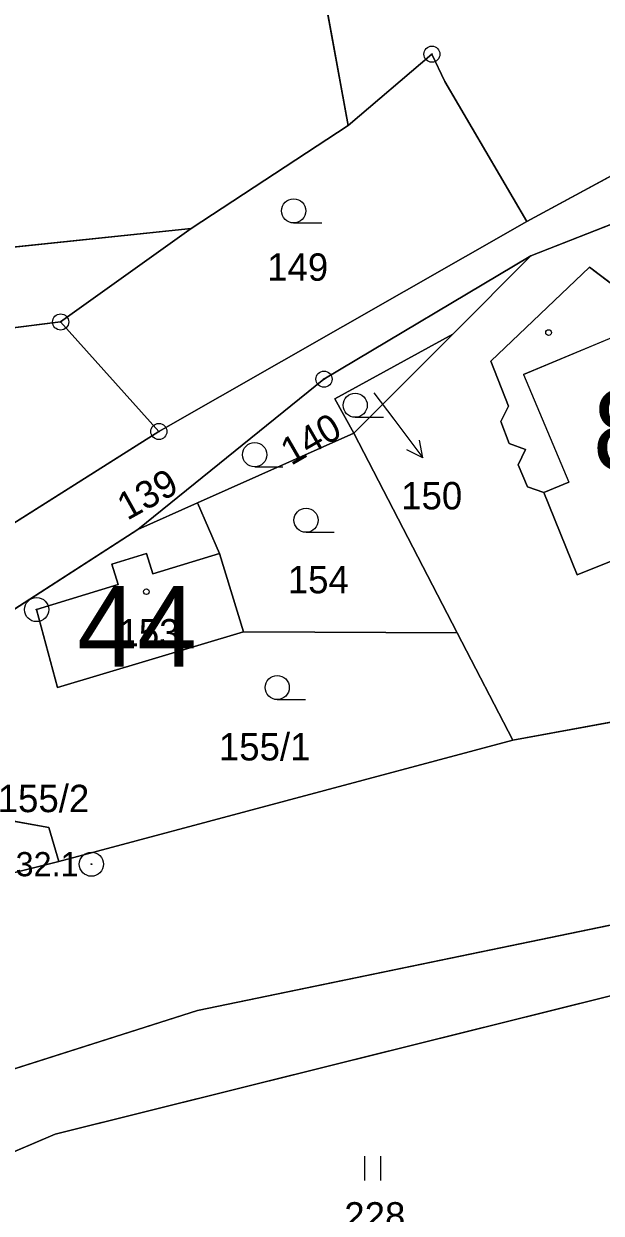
# Model space of a CAD drawing. Extents: x -689422 to -685210, y -987725 to -982160.
# Drawn here: x -686134.7 to -686098.8, y -987301.3 to -987227.5 of the extents above; entities that cross this region are included whole.
import ezdxf

# ---------------------------------------------------------------- set-up
doc = ezdxf.new("R2010")
doc.units = 0
for name, color, linetype in [('KN_Budovy', 7, 'Continuous'), ('KN_Budovy_cisla_domovni', 7, 'Continuous'), ('KN_Hranice_parcel', 7, 'Continuous'), ('KN_Hranice_parcel_vnitrni_kresba', 7, 'Continuous'), ('KN_Parcelni cisla', 7, 'Continuous'), ('KN_Parcelni cisla_sipky', 7, 'Continuous'), ('KN_Polygon parcely', 7, 'Continuous'), ('KN_POZEMKY_OSTATNI PLOCHA', 7, 'Continuous'), ('KN_POZEMKY_TTP', 7, 'Continuous'), ('KN_POZEMKY_ZAHRADA', 7, 'Continuous'), ('KN_POZEMKY_ZASTAVENA PLOCHA', 7, 'Continuous'), ('KN_VYUZITI_16_ostatni plocha_silnice', 7, 'Continuous'), ('KN_VYUZITI_17_ostatni plocha_ostatni komunikace', 7, 'Continuous'), ('KN_Značky bodu BP', 7, 'Continuous'), ('KN_Značky budov', 7, 'Continuous'), ('KN_Značky kultur', 7, 'Continuous')]:
    doc.layers.add(name, color=color, linetype=linetype)

msp = doc.modelspace()

# ---------------------------------------------------------------- linework, layer by layer
at = {"layer": 'KN_Budovy'}
for points in [[(-686100.31, -987261.69), (-686086.92, -987256.34), (-686092.38, -987242.95), (-686096.71, -987244.73), (-686096.86, -987244.78), (-686096.33, -987246.2), (-686103.64, -987249.25), (-686100.81, -987255.93), (-686102.37, -987256.57)], [(-686133.86, -987263.85), (-686132.57, -987268.68), (-686121.02, -987265.23), (-686122.51, -987260.37), (-686126.65, -987261.64), (-686127.04, -987260.36), (-686129.19, -987261.02), (-686128.8, -987262.3)]]:
    msp.add_lwpolyline(points, close=True, dxfattribs=at)
at = {"layer": 'KN_Hranice_parcel'}
for p, q in [((-686114.52, -987233.78), (-686117.99, -987214.8)), ((-686066.22, -987219.6), (-686103.42, -987239.75)), ((-686124.27, -987240.19), (-686114.52, -987233.78)), ((-686103.18, -987241.89), (-686093.43, -987238.06)), ((-686152.23, -987243.11), (-686124.27, -987240.19)), ((-686124.27, -987240.19), (-686132.37, -987245.99)), ((-686103.42, -987239.75), (-686126.27, -987252.79)), ((-686108.02, -987246.74), (-686103.18, -987241.89)), ((-686126.27, -987252.79), (-686132.37, -987245.99)), ((-686114.16, -987252.9), (-686108.02, -987246.74)), ((-686149.26, -987267.33), (-686126.27, -987252.79)), ((-686114.16, -987252.9), (-686123.87, -987257.22)), ((-686107.75, -987265.29), (-686114.16, -987252.9)), ((-686123.87, -987257.22), (-686127.57, -987258.87)), ((-686123.87, -987257.22), (-686122.51, -987260.37)), ((-686151.27, -987274.15), (-686127.57, -987258.87)), ((-686122.51, -987260.37), (-686121.02, -987265.23)), ((-686121.02, -987265.23), (-686107.75, -987265.29)), ((-686104.29, -987271.96), (-686107.75, -987265.29)), ((-686072.79, -987266.16), (-686104.29, -987271.96)), ((-686104.29, -987271.96), (-686132.49, -987279.5))]:
    msp.add_line(p, q, dxfattribs=at)
for points in [[(-686114.52, -987233.78), (-686109.32, -987229.36), (-686108.51, -987231.06), (-686103.42, -987239.75)], [(-686127.57, -987258.87), (-686116.02, -987249.54), (-686103.18, -987241.89)], [(-686103.39, -987256.23), (-686102.37, -987256.57), (-686100.31, -987261.69), (-686086.92, -987256.34), (-686092.38, -987242.95), (-686096.71, -987244.73), (-686099.53, -987242.59), (-686105.67, -987248.43), (-686104.57, -987251.21), (-686105.04, -987252.17), (-686104.53, -987253.53), (-686103.51, -987253.91), (-686103.96, -987254.86), (-686103.39, -987256.23)], [(-686132.37, -987245.99), (-686138.49, -987246.75), (-686143.52, -987252.41), (-686144.75, -987254.56)], [(-686114.16, -987252.9), (-686115.34, -987250.76), (-686108.02, -987246.74)], [(-686121.02, -987265.23), (-686132.57, -987268.68), (-686133.86, -987263.85), (-686128.8, -987262.3), (-686129.19, -987261.02), (-686127.04, -987260.36), (-686126.65, -987261.64), (-686122.51, -987260.37)], [(-686143.64, -987295.03), (-686123.88, -987288.75), (-686069.49, -987277.5), (-686028.85, -987270.76), (-686011.69, -987269.62), (-685955.44, -987266.22), (-685933.61, -987264.29)], [(-686151.27, -987274.15), (-686133.11, -987277.38), (-686132.49, -987279.5)], [(-686132.49, -987279.5), (-686146.34, -987282.95), (-686171.04, -987294.97), (-686215.08, -987325.08), (-686237.88, -987343.68)], [(-686156.04, -987306.36), (-686132.71, -987296.42), (-686079.6, -987283.2), (-686077.14, -987290.56), (-686080.39, -987304.26)]]:
    msp.add_lwpolyline(points, dxfattribs=at)
at = {"layer": 'KN_Hranice_parcel_vnitrni_kresba'}
for p, q in [((-686103.64, -987249.25), (-686096.33, -987246.2)), ((-686103.64, -987249.25), (-686100.81, -987255.93)), ((-686102.37, -987256.57), (-686100.81, -987255.93))]:
    msp.add_line(p, q, dxfattribs=at)
at = {"layer": 'KN_Parcelni cisla_sipky'}
for p, q in [((-686112.93, -987250.38), (-686111.69, -987252.03)), ((-686111.69, -987252.03), (-686109.884, -987254.427)), ((-686109.884, -987254.427), (-686110.087, -987253.326)), ((-686109.884, -987254.427), (-686110.887, -987253.928))]:
    msp.add_line(p, q, dxfattribs=at)
at = {"layer": 'KN_Polygon parcely'}
for points in [[(-685826.51, -987203.66), (-685915.14, -987242.18), (-685923.64, -987245.68), (-685927.28, -987249.09), (-685938.69, -987250.14), (-685956.08, -987253.52), (-685994.44, -987256.56), (-686020.8, -987258.73), (-686030.62, -987259.58), (-686072.79, -987266.16), (-686104.29, -987271.96), (-686132.49, -987279.5), (-686146.34, -987282.95), (-686171.04, -987294.97), (-686215.08, -987325.08)], [(-686208.27, -987334.75), (-686164.54, -987305.12), (-686157.97, -987301.95), (-686143.64, -987295.03), (-686123.88, -987288.75), (-686069.49, -987277.5), (-686028.85, -987270.76), (-686011.69, -987269.62), (-685955.44, -987266.22)]]:
    msp.add_lwpolyline(points, dxfattribs=at)
for points in [[(-686109.32, -987229.36), (-686108.51, -987231.06), (-686103.42, -987239.75), (-686066.22, -987219.6), (-686070.49, -987209.9), (-686072.16, -987206.09), (-686085.5, -987208.43), (-686100.11, -987211.26), (-686117.99, -987214.8), (-686114.52, -987233.78)], [(-686152.23, -987243.11), (-686124.27, -987240.19), (-686114.52, -987233.78), (-686117.99, -987214.8), (-686117.92, -987212.85), (-686150.19, -987209.21), (-686156.12, -987230.29), (-686167.04, -987244.66)], [(-686127.57, -987258.87), (-686116.02, -987249.54), (-686103.18, -987241.89), (-686093.43, -987238.06), (-686087.38, -987234.85), (-686077.11, -987228.66), (-686044.78, -987215.43), (-686038.87, -987213.01), (-686041.03, -987210.49), (-686045.01, -987211.93), (-686056.02, -987215.91), (-686059.21, -987217.07), (-686066.22, -987219.6), (-686103.42, -987239.75), (-686126.27, -987252.79), (-686149.26, -987267.33), (-686167.7, -987279.33), (-686201.89, -987300.72), (-686206.95, -987311.19), (-686151.27, -987274.15)], [(-686124.27, -987240.19), (-686132.37, -987245.99), (-686126.27, -987252.79), (-686103.42, -987239.75), (-686108.51, -987231.06), (-686109.32, -987229.36), (-686114.52, -987233.78)], [(-686072.79, -987266.16), (-686093.43, -987238.06), (-686103.18, -987241.89), (-686108.02, -987246.74), (-686114.16, -987252.9), (-686107.75, -987265.29), (-686104.29, -987271.96)], [(-686144.75, -987254.56), (-686143.52, -987252.41), (-686138.49, -987246.75), (-686132.37, -987245.99), (-686124.27, -987240.19), (-686152.23, -987243.11)], [(-686103.18, -987241.89), (-686116.02, -987249.54), (-686127.57, -987258.87), (-686123.87, -987257.22), (-686114.16, -987252.9), (-686115.34, -987250.76), (-686108.02, -987246.74)], [(-686103.39, -987256.23), (-686102.37, -987256.57), (-686100.31, -987261.69), (-686086.92, -987256.34), (-686092.38, -987242.95), (-686096.71, -987244.73), (-686099.53, -987242.59), (-686105.67, -987248.43), (-686104.57, -987251.21), (-686105.04, -987252.17), (-686104.53, -987253.53), (-686103.51, -987253.91), (-686103.96, -987254.86)], [(-686103.39, -987256.23), (-686103.96, -987254.86), (-686103.51, -987253.91), (-686104.53, -987253.53), (-686105.04, -987252.17), (-686104.57, -987251.21), (-686105.67, -987248.43), (-686099.53, -987242.59), (-686096.71, -987244.73), (-686092.38, -987242.95), (-686086.92, -987256.34), (-686100.31, -987261.69), (-686102.37, -987256.57)], [(-686144.75, -987254.56), (-686150.71, -987264.98), (-686149.26, -987267.33), (-686126.27, -987252.79), (-686132.37, -987245.99), (-686138.49, -987246.75), (-686143.52, -987252.41)], [(-686108.02, -987246.74), (-686115.34, -987250.76), (-686114.16, -987252.9)], [(-686122.51, -987260.37), (-686121.02, -987265.23), (-686107.75, -987265.29), (-686114.16, -987252.9), (-686123.87, -987257.22)], [(-686122.51, -987260.37), (-686123.87, -987257.22), (-686127.57, -987258.87), (-686151.27, -987274.15), (-686133.11, -987277.38), (-686132.49, -987279.5), (-686104.29, -987271.96), (-686107.75, -987265.29), (-686121.02, -987265.23), (-686132.57, -987268.68), (-686133.86, -987263.85), (-686128.8, -987262.3), (-686129.19, -987261.02), (-686127.04, -987260.36), (-686126.65, -987261.64)], [(-686121.02, -987265.23), (-686122.51, -987260.37), (-686126.65, -987261.64), (-686127.04, -987260.36), (-686129.19, -987261.02), (-686128.8, -987262.3), (-686133.86, -987263.85), (-686132.57, -987268.68)], [(-686079.6, -987283.2), (-686077.14, -987290.56), (-686080.39, -987304.26), (-686067.7, -987292.33), (-686060.67, -987287.94), (-686033.22, -987283.79), (-686019.63, -987280.42), (-685942.73, -987285.62), (-685941.75, -987283.32), (-686018.31, -987277), (-686075.43, -987289.82), (-686077.4, -987282.76), (-686020.14, -987273.26), (-685936.03, -987269.95), (-685933.61, -987264.29), (-685955.44, -987266.22), (-686011.69, -987269.62), (-686028.85, -987270.76), (-686069.49, -987277.5), (-686123.88, -987288.75), (-686143.64, -987295.03), (-686157.97, -987301.95), (-686156.04, -987306.36), (-686132.71, -987296.42)], [(-686206.95, -987311.19), (-686231.75, -987335.27), (-686235.34, -987338.76), (-686237.88, -987343.68), (-686215.08, -987325.08), (-686171.04, -987294.97), (-686146.34, -987282.95), (-686132.49, -987279.5), (-686133.11, -987277.38), (-686151.27, -987274.15)], [(-686080.39, -987304.26), (-686077.14, -987290.56), (-686079.6, -987283.2), (-686132.71, -987296.42), (-686156.04, -987306.36), (-686151.9, -987315.46), (-686135.11, -987309.42), (-686090.37, -987312.43)]]:
    msp.add_lwpolyline(points, close=True, dxfattribs=at)
at = {"layer": 'KN_POZEMKY_OSTATNI PLOCHA'}
for p, q in [((-686103.42, -987239.75), (-686066.22, -987219.6)), ((-686093.43, -987238.06), (-686103.18, -987241.89)), ((-686126.27, -987252.79), (-686103.42, -987239.75)), ((-686103.18, -987241.89), (-686116.02, -987249.54)), ((-686116.02, -987249.54), (-686127.57, -987258.87)), ((-686149.26, -987267.33), (-686126.27, -987252.79)), ((-686127.57, -987258.87), (-686151.27, -987274.15)), ((-686104.29, -987271.96), (-686072.79, -987266.16)), ((-686132.49, -987279.5), (-686104.29, -987271.96)), ((-686069.49, -987277.5), (-686123.88, -987288.75)), ((-686146.34, -987282.95), (-686132.49, -987279.5)), ((-686123.88, -987288.75), (-686143.64, -987295.03))]:
    msp.add_line(p, q, dxfattribs=at)
at = {"layer": 'KN_POZEMKY_TTP'}
for p, q in [((-686123.88, -987288.75), (-686069.49, -987277.5)), ((-686132.71, -987296.42), (-686079.6, -987283.2)), ((-686079.6, -987283.2), (-686132.71, -987296.42)), ((-686143.64, -987295.03), (-686123.88, -987288.75)), ((-686156.04, -987306.36), (-686132.71, -987296.42)), ((-686132.71, -987296.42), (-686156.04, -987306.36))]:
    msp.add_line(p, q, dxfattribs=at)
at = {"layer": 'KN_POZEMKY_ZAHRADA'}
for p, q in [((-686117.99, -987214.8), (-686114.52, -987233.78)), ((-686114.52, -987233.78), (-686117.99, -987214.8)), ((-686066.22, -987219.6), (-686103.42, -987239.75)), ((-686114.52, -987233.78), (-686109.32, -987229.36)), ((-686109.32, -987229.36), (-686114.52, -987233.78)), ((-686109.32, -987229.36), (-686108.51, -987231.06)), ((-686108.51, -987231.06), (-686109.32, -987229.36)), ((-686108.51, -987231.06), (-686103.42, -987239.75)), ((-686103.42, -987239.75), (-686108.51, -987231.06)), ((-686114.52, -987233.78), (-686124.27, -987240.19)), ((-686124.27, -987240.19), (-686114.52, -987233.78)), ((-686103.18, -987241.89), (-686093.43, -987238.06)), ((-686152.23, -987243.11), (-686124.27, -987240.19)), ((-686124.27, -987240.19), (-686152.23, -987243.11)), ((-686124.27, -987240.19), (-686132.37, -987245.99)), ((-686132.37, -987245.99), (-686124.27, -987240.19)), ((-686103.42, -987239.75), (-686126.27, -987252.79)), ((-686116.02, -987249.54), (-686103.18, -987241.89)), ((-686103.18, -987241.89), (-686108.02, -987246.74)), ((-686108.02, -987246.74), (-686103.18, -987241.89)), ((-686099.53, -987242.59), (-686105.67, -987248.43)), ((-686096.71, -987244.73), (-686099.53, -987242.59)), ((-686138.49, -987246.75), (-686132.37, -987245.99)), ((-686132.37, -987245.99), (-686138.49, -987246.75)), ((-686132.37, -987245.99), (-686126.27, -987252.79)), ((-686126.27, -987252.79), (-686132.37, -987245.99)), ((-686108.02, -987246.74), (-686115.34, -987250.76)), ((-686115.34, -987250.76), (-686108.02, -987246.74)), ((-686114.16, -987252.9), (-686108.02, -987246.74)), ((-686108.02, -987246.74), (-686114.16, -987252.9)), ((-686105.67, -987248.43), (-686104.57, -987251.21)), ((-686127.57, -987258.87), (-686116.02, -987249.54)), ((-686115.34, -987250.76), (-686114.16, -987252.9)), ((-686114.16, -987252.9), (-686115.34, -987250.76)), ((-686104.57, -987251.21), (-686105.04, -987252.17)), ((-686126.27, -987252.79), (-686149.26, -987267.33)), ((-686105.04, -987252.17), (-686104.53, -987253.53)), ((-686114.16, -987252.9), (-686123.87, -987257.22)), ((-686123.87, -987257.22), (-686114.16, -987252.9)), ((-686107.75, -987265.29), (-686114.16, -987252.9)), ((-686114.16, -987252.9), (-686107.75, -987265.29)), ((-686104.53, -987253.53), (-686103.51, -987253.91)), ((-686103.51, -987253.91), (-686103.96, -987254.86)), ((-686103.96, -987254.86), (-686103.39, -987256.23)), ((-686103.39, -987256.23), (-686102.37, -987256.57)), ((-686100.31, -987261.69), (-686086.92, -987256.34)), ((-686127.57, -987258.87), (-686123.87, -987257.22)), ((-686123.87, -987257.22), (-686127.57, -987258.87)), ((-686123.87, -987257.22), (-686122.51, -987260.37)), ((-686122.51, -987260.37), (-686123.87, -987257.22)), ((-686102.37, -987256.57), (-686100.31, -987261.69)), ((-686151.27, -987274.15), (-686127.57, -987258.87)), ((-686127.04, -987260.36), (-686129.19, -987261.02)), ((-686126.65, -987261.64), (-686127.04, -987260.36)), ((-686122.51, -987260.37), (-686126.65, -987261.64)), ((-686121.02, -987265.23), (-686122.51, -987260.37)), ((-686129.19, -987261.02), (-686128.8, -987262.3)), ((-686128.8, -987262.3), (-686133.86, -987263.85)), ((-686133.86, -987263.85), (-686132.57, -987268.68)), ((-686132.57, -987268.68), (-686121.02, -987265.23)), ((-686121.02, -987265.23), (-686107.75, -987265.29)), ((-686107.75, -987265.29), (-686121.02, -987265.23)), ((-686107.75, -987265.29), (-686104.29, -987271.96)), ((-686104.29, -987271.96), (-686107.75, -987265.29)), ((-686072.79, -987266.16), (-686104.29, -987271.96)), ((-686104.29, -987271.96), (-686132.49, -987279.5)), ((-686133.11, -987277.38), (-686151.27, -987274.15)), ((-686151.27, -987274.15), (-686133.11, -987277.38)), ((-686132.49, -987279.5), (-686133.11, -987277.38)), ((-686133.11, -987277.38), (-686132.49, -987279.5)), ((-686132.49, -987279.5), (-686146.34, -987282.95))]:
    msp.add_line(p, q, dxfattribs=at)
at = {"layer": 'KN_POZEMKY_ZASTAVENA PLOCHA'}
for p, q in [((-686105.67, -987248.43), (-686099.53, -987242.59)), ((-686099.53, -987242.59), (-686096.71, -987244.73)), ((-686104.57, -987251.21), (-686105.67, -987248.43)), ((-686105.04, -987252.17), (-686104.57, -987251.21)), ((-686104.53, -987253.53), (-686105.04, -987252.17)), ((-686103.51, -987253.91), (-686104.53, -987253.53)), ((-686103.96, -987254.86), (-686103.51, -987253.91)), ((-686103.39, -987256.23), (-686103.96, -987254.86)), ((-686102.37, -987256.57), (-686103.39, -987256.23)), ((-686086.92, -987256.34), (-686100.31, -987261.69)), ((-686100.31, -987261.69), (-686102.37, -987256.57)), ((-686129.19, -987261.02), (-686127.04, -987260.36)), ((-686127.04, -987260.36), (-686126.65, -987261.64)), ((-686126.65, -987261.64), (-686122.51, -987260.37)), ((-686122.51, -987260.37), (-686121.02, -987265.23)), ((-686128.8, -987262.3), (-686129.19, -987261.02)), ((-686133.86, -987263.85), (-686128.8, -987262.3)), ((-686132.57, -987268.68), (-686133.86, -987263.85)), ((-686121.02, -987265.23), (-686132.57, -987268.68))]:
    msp.add_line(p, q, dxfattribs=at)
at = {"layer": 'KN_VYUZITI_16_ostatni plocha_silnice'}
for p, q in [((-686104.29, -987271.96), (-686072.79, -987266.16)), ((-686132.49, -987279.5), (-686104.29, -987271.96)), ((-686069.49, -987277.5), (-686123.88, -987288.75)), ((-686146.34, -987282.95), (-686132.49, -987279.5)), ((-686123.88, -987288.75), (-686143.64, -987295.03))]:
    msp.add_line(p, q, dxfattribs=at)
at = {"layer": 'KN_VYUZITI_17_ostatni plocha_ostatni komunikace'}
for p, q in [((-686103.42, -987239.75), (-686066.22, -987219.6)), ((-686093.43, -987238.06), (-686103.18, -987241.89)), ((-686126.27, -987252.79), (-686103.42, -987239.75)), ((-686103.18, -987241.89), (-686116.02, -987249.54)), ((-686116.02, -987249.54), (-686127.57, -987258.87)), ((-686149.26, -987267.33), (-686126.27, -987252.79)), ((-686127.57, -987258.87), (-686151.27, -987274.15))]:
    msp.add_line(p, q, dxfattribs=at)
at = {"layer": 'KN_Značky bodu BP'}
for centre, radius in [((-686109.32, -987229.36), 0.5), ((-686109.32, -987229.36), 0.0303), ((-686132.37, -987245.99), 0.5), ((-686132.37, -987245.99), 0.0303), ((-686116.02, -987249.54), 0.5), ((-686116.02, -987249.54), 0.0303), ((-686126.27, -987252.79), 0.5), ((-686126.27, -987252.79), 0.0303), ((-686133.86, -987263.85), 0.75), ((-686133.86, -987263.85), 0.03), ((-686130.46, -987279.66), 0.75), ((-686130.46, -987279.66), 0.03)]:
    msp.add_circle(centre, radius, dxfattribs=at)
at = {"layer": 'KN_Značky budov'}
for centre in [(-686102.077, -987246.649), (-686127.047, -987262.739)]:
    msp.add_circle(centre, 0.175, dxfattribs=at)
at = {"layer": 'KN_Značky kultur'}
for p, q in [((-686117.903, -987239.84), (-686116.153, -987239.84)), ((-686114.083, -987251.91), (-686112.333, -987251.91)), ((-686120.323, -987254.98), (-686118.573, -987254.98)), ((-686117.133, -987259.05), (-686115.383, -987259.05)), ((-686118.923, -987269.44), (-686117.173, -987269.44)), ((-686113.491, -987299.3), (-686113.491, -987297.8)), ((-686112.49, -987299.3), (-686112.49, -987297.8))]:
    msp.add_line(p, q, dxfattribs=at)
for centre in [(-686117.903, -987239.09), (-686114.083, -987251.16), (-686120.323, -987254.23), (-686117.133, -987258.3), (-686118.923, -987268.69)]:
    msp.add_circle(centre, 0.75, dxfattribs=at)

# ---------------------------------------------------------------- texts
at = {"layer": 'KN_Budovy_cisla_domovni'}
for s, p in [('85', (-686099.333, -987255.194)), ('44', (-686131.343, -987267.394))]:
    msp.add_text(s, height=5, dxfattribs=at).set_placement(p)
at = {"layer": 'KN_Parcelni cisla'}
for s, p in [('149', (-686119.55, -987243.43)), ('150', (-686111.23, -987257.628)), ('154', (-686118.27, -987262.84)), ('153', (-686128.78, -987266.14)), ('155/1', (-686122.548, -987273.22)), ('155/2', (-686136.278, -987276.43)), ('228', (-686114.76, -987302.35))]:
    msp.add_text(s, height=1.7, dxfattribs=at).set_placement(p)
for s, rotation, p in [('140', 30, (-686118.065, -987254.936)), ('139', 29, (-686128.237, -987258.343))]:
    msp.add_text(s, height=1.7, rotation=rotation, dxfattribs=at).set_placement(p)
at = {"layer": 'KN_Značky bodu BP'}
msp.add_text('232.1', height=1.5, dxfattribs=at).set_placement((-686136.28, -987280.41))

doc.saveas('drawing.dxf')
